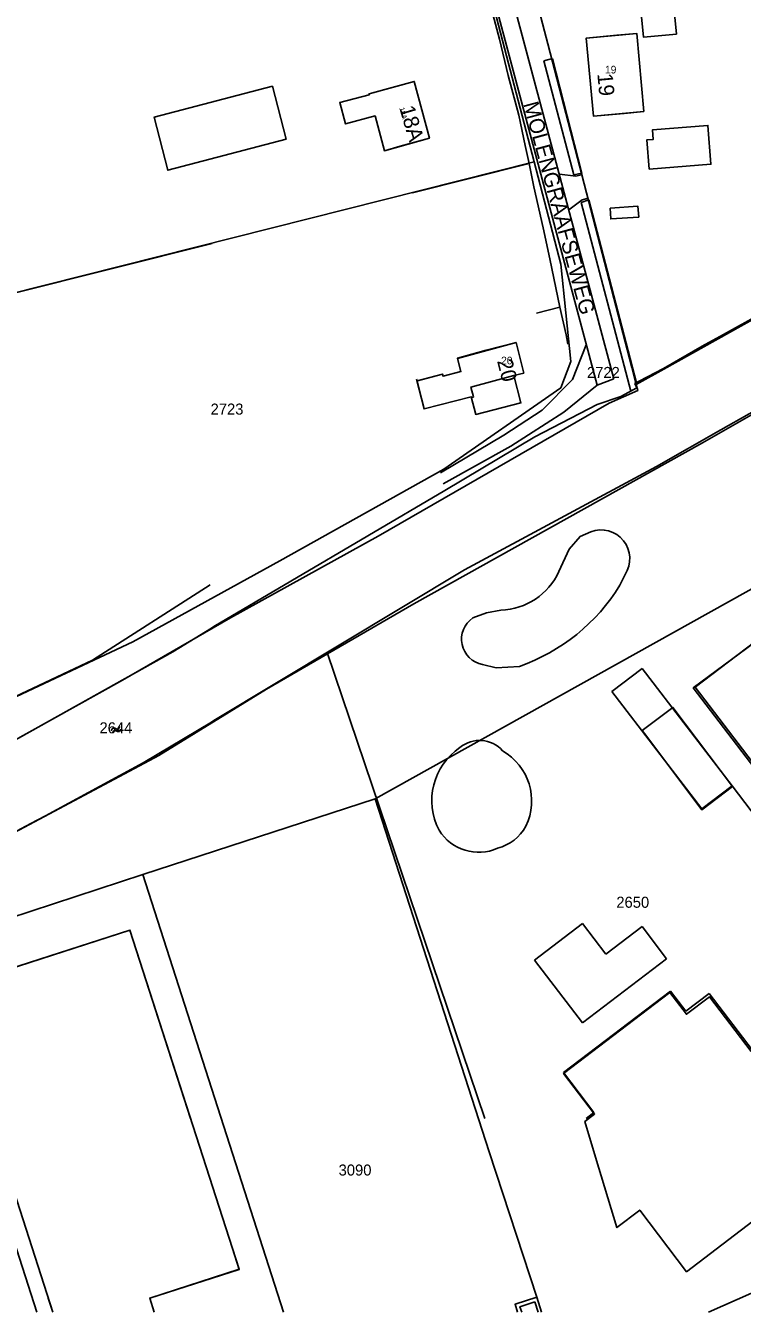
# Model space of a CAD drawing. Extents: x 148816 to 151297, y 399515 to 402500.
# Drawn here: x 149469.7 to 149586.5, y 399515.3 to 399725 of the extents above; entities that cross this region are included whole.
import ezdxf

# ---------------------------------------------------------------- set-up
doc = ezdxf.new("R2010")
doc.units = 0
for name, color, linetype in [('B01 Hoofdgebouw  [D] Norm', 7, 'Continuous'), ('B01 Hoofdgebouw  [T] Norm', 7, 'Continuous'), ('B01 hoofgebouw', 7, 'Continuous'), ('G01 perceelsgrens', 7, 'Continuous'), ('G02 sectiegrens', 7, 'Continuous'), ('S05 Water  Norm', 7, 'Continuous'), ('T04 Haag heg  [D] Gem', 7, 'Continuous'), ('T09 Insteek water  [T] Norm', 7, 'Continuous'), ('V00 Kant verharding algemeen  [T] Norm', 7, 'Continuous'), ('V06 Kant onverhard  [T] Gem', 7, 'Continuous'), ('Z01 perceelnummer', 7, 'Continuous'), ('Z02 huisnummer', 7, 'Continuous'), ('Z02 Huisnummer  [Tekst] Norm', 7, 'Continuous'), ('Z06 straatnaam', 7, 'Continuous')]:
    doc.layers.add(name, color=color, linetype=linetype)

msp = doc.modelspace()

# ---------------------------------------------------------------- linework, layer by layer
at = {"layer": 'B01 Hoofdgebouw  [D] Norm'}
for p, q in [((149598.18, 399631.91), (149578.86, 399617.16)), ((149565.3, 399616.44), (149570.23, 399620.21)), ((149570.23, 399620.21), (149584.88, 399601.1)), ((149565.3, 399616.44), (149579.95, 399597.33)), ((149593.67, 399597.74), (149578.86, 399617.16)), ((149579.95, 399597.33), (149584.88, 399601.1)), ((149552.68, 399572.68), (149560.48, 399578.64)), ((149564.29, 399573.65), (149560.48, 399578.64)), ((149564.29, 399573.65), (149570.2, 399578.16)), ((149574.2, 399572.91), (149570.2, 399578.16)), ((149560.48, 399562.45), (149552.68, 399572.68)), ((149560.48, 399562.45), (149574.2, 399572.91)), ((149557.4, 399554.33), (149574.85, 399567.64)), ((149574.85, 399567.64), (149577.36, 399564.35)), ((149577.36, 399564.35), (149581.14, 399567.23)), ((149581.14, 399567.23), (149588.14, 399558.05)), ((149562.36, 399547.82), (149557.4, 399554.33)), ((149561.11, 399546.87), (149562.36, 399547.82))]:
    msp.add_line(p, q, dxfattribs=at)
for points in [[(149571.35, 399701.63), (149581.42, 399702.41), (149580.93, 399708.73), (149571.91, 399708.03), (149572.03, 399706.45), (149570.98, 399706.37)], [(149564.99, 399695.26), (149569.54, 399695.57), (149569.66, 399693.81), (149565.11, 399693.5)]]:
    msp.add_lwpolyline(points, close=True, dxfattribs=at)
at = {"layer": 'B01 Hoofdgebouw  [T] Norm'}
for q in [(149457.12, 399568.05), (149496.61, 399546.87)]:
    msp.add_line((149486.73, 399577.54), q, dxfattribs=at)
for points in [[(149575.83, 399723.62), (149575.46, 399727.48), (149570.08, 399726.96), (149570.45, 399723.1), (149575.83, 399723.62)], [(149561.11, 399722.98), (149562.3, 399710.24), (149570.48, 399711.03), (149569.35, 399723.73), (149561.11, 399722.98)], [(149512.21, 399706.48), (149509.95, 399715.12), (149490.65, 399710.08), (149492.9, 399701.44), (149512.21, 399706.48)], [(149549.66, 399673.33), (149550.92, 399668.37), (149549.32, 399667.96), (149550.45, 399663.51), (149543.1, 399661.64), (149542.37, 399664.49), (149534.68, 399662.54), (149533.52, 399667.11), (149537.68, 399668.2), (149537.77, 399667.85), (149540.67, 399668.64), (149540.1, 399670.73), (149549.66, 399673.33)]]:
    msp.add_lwpolyline(points, dxfattribs=at)
msp.add_lwpolyline([(149535.55, 399706.66), (149533.06, 399715.9), (149525.7, 399713.9), (149525.73, 399713.75), (149520.93, 399712.45), (149521.88, 399708.98), (149526.68, 399710.28), (149528.21, 399704.62)], close=True, dxfattribs=at)
at = {"layer": 'B01 hoofgebouw'}
for points in [[(149575.83, 399723.62), (149575.46, 399727.48), (149570.08, 399726.96), (149570.45, 399723.1), (149575.83, 399723.62)], [(149566.09, 399723.44), (149561.11, 399722.98), (149562.3, 399710.24), (149567.28, 399710.7)], [(149570.48, 399711.03), (149569.35, 399723.73), (149566.09, 399723.44)], [(149512.21, 399706.48), (149509.95, 399715.12), (149490.65, 399710.08), (149492.9, 399701.44), (149512.21, 399706.48)], [(149528.27, 399714.61), (149525.7, 399713.9), (149525.73, 399713.75), (149520.93, 399712.45), (149521.88, 399708.98), (149526.68, 399710.28), (149528.21, 399704.62), (149530.76, 399705.37)], [(149530.76, 399705.37), (149535.55, 399706.66), (149533.06, 399715.9), (149528.27, 399714.61)], [(149567.28, 399710.7), (149570.48, 399711.03)], [(149544.81, 399672.1), (149549.66, 399673.33), (149550.92, 399668.37), (149549.32, 399667.96), (149550.45, 399663.51), (149543.1, 399661.64), (149542.37, 399664.49), (149534.68, 399662.54), (149533.45, 399667.39)], [(149544.81, 399672.1), (149540.12, 399670.78), (149540.68, 399668.62), (149537.77, 399667.85), (149537.68, 399668.2), (149533.62, 399667.13)], [(149542.33, 399664.36), (149542.73, 399664.47), (149542.31, 399666.08), (149549.32, 399667.96)], [(149647.1, 399611.66), (149641.43, 399618.99), (149636.7, 399615.38), (149614.48, 399644.49), (149598.09, 399631.98), (149598.31, 399631.68), (149578.54, 399617.05), (149593.52, 399597.43), (149612.96, 399612.27), (149622.19, 399600.19), (149615.66, 399595.2), (149614.68, 399588.36), (149619.62, 399581.89), (149588, 399557.76), (149581.18, 399566.7), (149577.43, 399563.84), (149574.71, 399567.41), (149557.4, 399554.2), (149562.46, 399547.58), (149560.89, 399546.39), (149562.61, 399540.56)], [(149584.94, 399600.97), (149575.23, 399613.86), (149570.23, 399610.1), (149570.58, 399609.62), (149579.93, 399597.2), (149584.94, 399600.97)], [(149562.61, 399540.56), (149566.11, 399529.08), (149569.83, 399531.92), (149577.47, 399521.89), (149592.2, 399533.13), (149590.1, 399535.94), (149601.4, 399544.52), (149602.53, 399543.04), (149645.13, 399575.54), (149643.26, 399577.99), (149651.92, 399584.58), (149650.65, 399586.14), (149650.97, 399588.39), (149652.59, 399589.61), (149646, 399598.24), (149648.45, 399600.09), (149645.45, 399604.06), (149650.16, 399607.7), (149647.1, 399611.66)], [(149504.54, 399522.28), (149486.71, 399577.56), (149457.15, 399568.04), (149474.15, 399515.27)], [(149503.01, 399527.03), (149504.54, 399522.27), (149489.95, 399517.58), (149490.7, 399515.27)], [(149490.7, 399515.27), (149489.96, 399517.59), (149504.54, 399522.28)], [(149474.15, 399515.27), (149473.41, 399517.56)], [(149550.58, 399515.27), (149550.29, 399516.18), (149552.72, 399516.95)], [(149552.72, 399516.95), (149553.26, 399515.27)]]:
    msp.add_lwpolyline(points, dxfattribs=at)
at = {"layer": 'G01 perceelsgrens'}
for points in [[(149452.37, 399585.24), (149491.46, 399606.01), (149509.01, 399616.86), (149533.02, 399630.76), (149580.07, 399656.98), (149602.14, 399669.61), (149634.48, 399690), (149639.24, 399693.27), (149650.14, 399702.3), (149653.34, 399710.04), (149654.93, 399716.01), (149655.76, 399721.43), (149656.19, 399725.24), (149656.19, 399733.54)], [(149544.53, 399733.88), (149552.61, 399702.8)], [(149552.31, 399731.81), (149554.86, 399722.03), (149568.54, 399669.3), (149569.26, 399666.48)], [(149429.97, 399671.86), (149552.61, 399702.8)], [(149440.08, 399602.45), (149487.18, 399624.56), (149511.14, 399637.76), (149537.87, 399652.7), (149556.96, 399665.97), (149558.62, 399670.28), (149556.97, 399686.11), (149552.61, 399702.8)], [(149714.74, 399619.46), (149648.05, 399666.63), (149526.68, 399598.95)], [(149581.01, 399515.27), (149588.02, 399518.41), (149597.97, 399525.44), (149651.02, 399565.6), (149665.59, 399577.29), (149696.96, 399602.04), (149704.98, 399608.8), (149710.43, 399614.17), (149714.66, 399618.88)], [(149488.84, 399586.63), (149526.68, 399598.95)], [(149526.68, 399598.95), (149545.3, 399541.43), (149553.03, 399517.71)], [(149452.39, 399574.68), (149488.84, 399586.63)], [(149488.84, 399586.63), (149511.73, 399515.27)], [(149471.54, 399515.27), (149463.49, 399540.2)], [(149553.03, 399517.71), (149549.5, 399516.59), (149549.92, 399515.27)], [(149553.03, 399517.71), (149553.83, 399515.27)]]:
    msp.add_lwpolyline(points, dxfattribs=at)
at = {"layer": 'G02 sectiegrens'}
for points in [[(149569.26, 399666.48), (149573.74, 399669.03), (149590.97, 399678.61), (149618.84, 399694.47), (149628.49, 399701.13), (149633.11, 399704.77), (149635.86, 399707.62), (149638.23, 399711.79), (149640.51, 399717.38), (149641.77, 399722.77), (149643.43, 399732.32)], [(149265.6, 399515.27), (149268.82, 399516.16), (149305.9, 399530.44), (149324.58, 399539.32), (149369.25, 399567.77), (149375.87, 399571.38), (149383.79, 399575.75), (149392.93, 399579.9), (149406.13, 399584.78), (149416.63, 399587.45), (149428.52, 399590.23), (149442.04, 399595.11), (149455.54, 399601.64), (149485.53, 399618.29), (149503.1, 399628.46), (149527.17, 399641.81), (149564.85, 399663.47), (149569.53, 399665.51), (149569.26, 399666.48)]]:
    msp.add_lwpolyline(points, dxfattribs=at)
at = {"layer": 'S05 Water  Norm'}
for centre, start, end in [((149484.12, 399610.06), 54.3795, 178.2345), ((149484.32, 399609.66), 54.3795, 178.2345), ((149484.62, 399610.75), 234.3795, 358.2345), ((149484.82, 399610.35), 234.3795, 358.2345)]:
    msp.add_arc(centre, 0.425, start, end, dxfattribs=at)
at = {"layer": 'T04 Haag heg  [D] Gem'}
for points in [[(149380.95, 399749.65), (149385.32, 399742.87), (149418.41, 399668.99), (149500.11, 399689.49)], [(149539.71, 399749.93), (149541.69, 399742.69), (149543.16, 399736.99), (149543.8, 399735.18), (149545.64, 399727.67), (149546.99, 399722.78), (149548.36, 399716.89), (149550.11, 399710.4), (149551.13, 399705.49), (149551.79, 399702.53), (149552.54, 399698.74), (149554.06, 399692.07), (149555.18, 399686.98), (149556.79, 399679.09), (149557.86, 399674.63)], [(149551.79, 399702.53), (149532.81, 399697.76)], [(149556.79, 399679.09), (149553.02, 399678.16)], [(149557.86, 399674.63), (149558.13, 399673.08)], [(149499.81, 399633.87), (149480.64, 399621.56), (149439.81, 399602.34), (149390.98, 399583.59), (149367.59, 399572.06), (149339.27, 399556.39), (149331.46, 399552.16), (149319.96, 399547.58), (149318.3, 399546.87)], [(149518.87, 399622.82), (149544.56, 399546.87)]]:
    msp.add_lwpolyline(points, dxfattribs=at)
at = {"layer": 'T09 Insteek water  [T] Norm'}
for p, q in [((149554.21, 399719.26), (149555.58, 399719.63)), ((149555.58, 399719.63), (149560.39, 399700.93)), ((149561.55, 399696.63), (149569.3, 399666.8)), ((149566.72, 399664.57), (149562.91, 399663.24)), ((149562.91, 399663.24), (149552.75, 399657.97)), ((149552.75, 399657.97), (149538.05, 399649.23)), ((149572.54, 399653.15), (149583.03, 399659.12)), ((149541.26, 399636.28), (149572.54, 399653.15)), ((149538.05, 399649.23), (149500.39, 399627.04)), ((149541.26, 399636.28), (149500.42, 399611.72)), ((149566.6, 399633.81), (149567.43, 399635.55))]:
    msp.add_line(p, q, dxfattribs=at)
for points in [[(149560.39, 399700.93), (149559.09, 399700.69), (149554.21, 399719.26)], [(149568.36, 399665.44), (149560.3, 399696.15), (149561.55, 399696.63)], [(149630.18, 399687.51), (149625.24, 399684.23), (149622.38, 399682.37), (149616.91, 399678.96), (149613.18, 399676.6), (149609.75, 399674.52), (149605.13, 399671.59), (149602.01, 399669.89), (149597.21, 399667.06), (149591.69, 399663.95), (149587.65, 399661.7), (149583.03, 399659.12)], [(149589.46, 399677.97), (149583.48, 399674.64), (149580.01, 399672.74), (149573.7, 399669.14), (149569.71, 399667.04), (149569.05, 399666.66), (149569.35, 399665.97), (149566.72, 399664.57)], [(149556.66, 399636.02), (149558.32, 399639.67), (149560.09, 399641.73), (149561.87, 399642.49)], [(149542.63, 399628.45), (149544.87, 399629.28), (149547.2, 399629.71)], [(149500, 399626.8), (149493.74, 399622.93), (149459.38, 399603.75), (149440.63, 399594.62), (149433.42, 399591.98), (149429.08, 399590.35), (149406.3, 399584.92), (149394.57, 399580.69), (149384.05, 399575.97), (149372.14, 399569.4), (149370.13, 399568.35), (149367.92, 399566.91), (149354.29, 399558.26), (149342.71, 399550.85), (149336.61, 399546.87)], [(149500.39, 399627.04), (149500, 399626.8)], [(149544.2, 399620.87), (149546.42, 399620.33), (149550.2, 399620.56)], [(149500.42, 399611.72), (149500, 399611.47)], [(149500, 399611.47), (149488.89, 399604.84), (149472.96, 399596.21), (149470.58, 399594.92), (149463.74, 399591.31), (149453.41, 399586.16), (149449.35, 399584.34), (149444.6, 399582.28), (149434.87, 399578.85), (149427.35, 399576.7), (149417.83, 399573.91), (149407.36, 399570.43), (149400.61, 399568.2), (149387.73, 399563.1), (149380.49, 399560.23), (149377.65, 399558.91), (149370.54, 399554.57), (149358.77, 399546.87)]]:
    msp.add_lwpolyline(points, dxfattribs=at)
for centre, radius, start, end in [((149563.52, 399638.12), 4.68, 326.7672, 110.7389), ((149546.75, 399640.63), 10.93, 272.3698, 335.0495), ((149539.81, 399650.19), 31.4, 289.3245, 328.5637), ((149544.96, 399624.98), 4.18, 123.9594, 259.5639), ((149543.7, 399603.39), 5.09, 42.2038, 128.7354), ((149546.41, 399598.7), 10.47, 124.2634, 207.6761), ((149542.75, 399598.6), 9.46, 334.3807, 60.1049), ((149543.56, 399597.79), 7.54, 211.6277, 294.2785), ((149544.71, 399598.19), 7.53, 284.966, 330.7531)]:
    msp.add_arc(centre, radius, start, end, dxfattribs=at)
at = {"layer": 'V00 Kant verharding algemeen  [T] Norm'}
for p, q in [((149562.87, 399666.4), (149540.58, 399750)), ((149543.59, 399750), (149565.63, 399667.41)), ((149565.63, 399667.41), (149562.87, 399666.4))]:
    msp.add_line(p, q, dxfattribs=at)
for points in [[(149556.72, 399700.78), (149559.4, 399700.46), (149560.49, 399700.75)], [(149558.27, 399694.99), (149560.43, 399696.6), (149561.49, 399696.87)]]:
    msp.add_lwpolyline(points, dxfattribs=at)
at = {"layer": 'V06 Kant onverhard  [T] Gem'}
for p, q in [((149561.11, 399672.95), (149558.85, 399667.31)), ((149558.85, 399667.31), (149553.91, 399662.3)), ((149562.87, 399666.4), (149557.44, 399661.98)), ((149553.91, 399662.3), (149547.68, 399658.25)), ((149557.44, 399661.98), (149548.83, 399656.43)), ((149547.68, 399658.25), (149537.33, 399652.09)), ((149548.83, 399656.43), (149537.78, 399650.3)), ((149584.88, 399601.1), (149590.08, 399594.31))]:
    msp.add_line(p, q, dxfattribs=at)

# ---------------------------------------------------------------- texts
at = {"layer": 'Z01 perceelnummer'}
for s, p in [('2722', (149561.22, 399667.57)), ('2723', (149499.87, 399661.6)), ('2644', (149481.76, 399609.64)), ('2650', (149566.01, 399581.21)), ('3090', (149520.74, 399537.56))]:
    msp.add_text(s, height=1.8, dxfattribs=at).set_placement(p)
at = {"layer": 'Z02 huisnummer'}
for s, rotation, p in [('19', 275.3344, (149562.91, 399717.13)), ('18A', 286.3863, (149530.62, 399711.58)), ('20', 284.2447, (149546.55, 399670.34))]:
    msp.add_text(s, height=2.5, rotation=rotation, dxfattribs=at).set_placement(p)
at = {"layer": 'Z02 Huisnummer  [Tekst] Norm'}
for s, p in [('19', (149564.16, 399717.21)), ('20', (149547.23, 399669.79))]:
    msp.add_text(s, height=1.25, dxfattribs=at).set_placement(p)
msp.add_text('18A', height=0.8, rotation=286.4097, dxfattribs=at).set_placement((149530.63, 399711.56))
at = {"layer": 'Z06 straatnaam'}
msp.add_text('MOLENGRAAFSEWEG', height=2.5, rotation=285.1898, dxfattribs=at).set_placement((149550.83, 399712.26))

doc.saveas('drawing.dxf')
